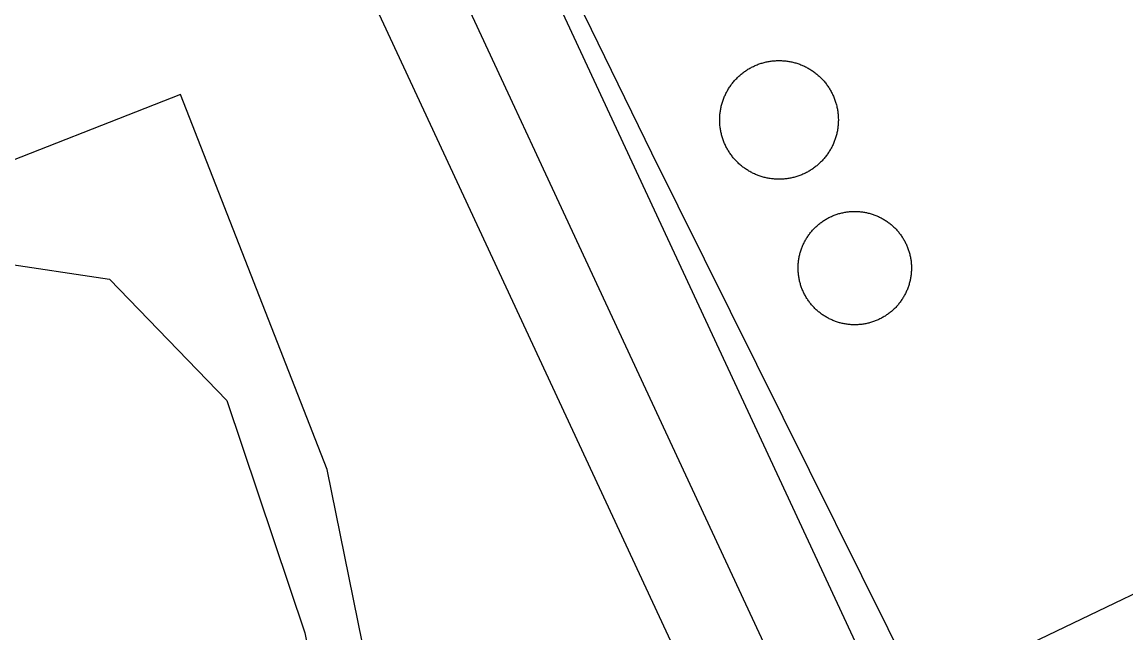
# Model space of a CAD drawing. Extents: x 3651524 to 3689615, y 505651 to 531377.
# Drawn here: x 3679103.4 to 3679301.8, y 515459.3 to 515569 of the extents above; entities that cross this region are included whole.
import ezdxf

# ---------------------------------------------------------------- set-up
doc = ezdxf.new("R2010")
doc.units = 0
for name, color, linetype in [('V-DOMW-TANK', 7, 'Continuous'), ('V-RAIL-TRAK', 7, 'Continuous'), ('V-ROAD-CNTR', 7, 'Continuous'), ('V-SITE-OTLN', 7, 'Continuous'), ('V-SITE-VEGE', 7, 'Continuous'), ('V-UTIL-LINE', 7, 'Continuous')]:
    doc.layers.add(name, color=color, linetype=linetype)

msp = doc.modelspace()

# ---------------------------------------------------------------- linework, layer by layer
at = {"layer": 'V-DOMW-TANK'}
for points in [[(3679232.386, 515559.425), (3679232.524, 515559.546), (3679232.669, 515559.667), (3679232.814, 515559.783), (3679232.96, 515559.898), (3679233.109, 515560.011), (3679233.259, 515560.119), (3679233.41, 515560.226), (3679233.566, 515560.328), (3679233.722, 515560.433), (3679233.879, 515560.531), (3679234.039, 515560.629), (3679234.201, 515560.721), (3679234.363, 515560.811), (3679234.527, 515560.895), (3679234.693, 515560.984), (3679234.86, 515561.065), (3679235.028, 515561.143), (3679235.198, 515561.219), (3679235.37, 515561.293), (3679235.542, 515561.362), (3679235.714, 515561.43), (3679235.891, 515561.491), (3679236.067, 515561.551), (3679236.243, 515561.61), (3679236.421, 515561.665), (3679236.601, 515561.717), (3679236.779, 515561.766), (3679236.962, 515561.811), (3679237.142, 515561.852), (3679237.324, 515561.891), (3679237.504, 515561.928), (3679237.691, 515561.96), (3679237.873, 515561.989), (3679238.057, 515562.016), (3679238.244, 515562.038), (3679238.428, 515562.061), (3679238.612, 515562.075), (3679238.799, 515562.087), (3679238.985, 515562.098), (3679239.171, 515562.104), (3679239.358, 515562.108), (3679239.542, 515562.108), (3679239.729, 515562.104), (3679239.915, 515562.098), (3679240.101, 515562.087), (3679240.288, 515562.075), (3679240.472, 515562.061), (3679240.656, 515562.04), (3679240.843, 515562.018), (3679241.027, 515561.991), (3679241.209, 515561.962), (3679241.394, 515561.932), (3679241.576, 515561.895), (3679241.758, 515561.858), (3679241.94, 515561.815), (3679242.121, 515561.77), (3679242.301, 515561.723), (3679242.479, 515561.674), (3679242.657, 515561.616), (3679242.833, 515561.559), (3679243.009, 515561.5), (3679243.186, 515561.436), (3679243.36, 515561.369), (3679243.532, 515561.299), (3679243.704, 515561.227), (3679243.874, 515561.151), (3679244.042, 515561.074), (3679244.21, 515560.992), (3679244.375, 515560.908), (3679244.539, 515560.82), (3679244.703, 515560.73), (3679244.863, 515560.637), (3679245.023, 515560.541), (3679245.18, 515560.443), (3679245.338, 515560.342), (3679245.492, 515560.238), (3679245.645, 515560.132), (3679245.795, 515560.023), (3679245.946, 515559.91), (3679246.09, 515559.796), (3679246.235, 515559.679), (3679246.378, 515559.56), (3679246.518, 515559.437), (3679246.657, 515559.312), (3679246.794, 515559.185), (3679246.927, 515559.056), (3679247.058, 515558.925), (3679247.189, 515558.792), (3679247.318, 515558.655), (3679247.439, 515558.518), (3679247.562, 515558.376), (3679247.683, 515558.235), (3679247.8, 515558.09), (3679247.914, 515557.942), (3679248.027, 515557.797), (3679248.136, 515557.647), (3679248.24, 515557.492), (3679248.347, 515557.338), (3679248.451, 515557.182), (3679248.547, 515557.025)], [(3679229.011, 515549.308), (3679228.979, 515549.49), (3679228.944, 515549.674), (3679228.915, 515549.857), (3679228.886, 515550.043), (3679228.866, 515550.227), (3679228.845, 515550.412), (3679228.829, 515550.598), (3679228.817, 515550.782), (3679228.807, 515550.969), (3679228.8, 515551.155), (3679228.796, 515551.342), (3679228.796, 515551.528), (3679228.796, 515551.71), (3679228.805, 515551.899), (3679228.815, 515552.085), (3679228.829, 515552.271), (3679228.843, 515552.456), (3679228.864, 515552.642), (3679228.886, 515552.826), (3679228.911, 515553.011), (3679228.94, 515553.195), (3679228.972, 515553.377), (3679229.005, 515553.56), (3679229.046, 515553.742), (3679229.087, 515553.924), (3679229.132, 515554.104), (3679229.181, 515554.285), (3679229.233, 515554.463), (3679229.286, 515554.641), (3679229.343, 515554.819), (3679229.405, 515554.995), (3679229.468, 515555.169), (3679229.534, 515555.343), (3679229.601, 515555.515), (3679229.677, 515555.687), (3679229.751, 515555.855), (3679229.831, 515556.025), (3679229.912, 515556.193), (3679229.996, 515556.359), (3679230.082, 515556.523), (3679230.173, 515556.687), (3679230.267, 515556.849), (3679230.363, 515557.006), (3679230.461, 515557.166), (3679230.562, 515557.322), (3679230.666, 515557.475), (3679230.773, 515557.629), (3679230.881, 515557.778), (3679230.994, 515557.928), (3679231.109, 515558.075), (3679231.225, 515558.219), (3679231.344, 515558.36), (3679231.467, 515558.503), (3679231.59, 515558.641), (3679231.717, 515558.778), (3679231.846, 515558.911), (3679231.979, 515559.042), (3679232.112, 515559.173), (3679232.247, 515559.3), (3679232.386, 515559.425)], [(3679248.547, 515557.025), (3679248.643, 515556.865), (3679248.736, 515556.703), (3679248.828, 515556.541), (3679248.914, 515556.378), (3679249, 515556.212), (3679249.082, 515556.044), (3679249.16, 515555.876), (3679249.235, 515555.706), (3679249.309, 515555.534), (3679249.379, 515555.362), (3679249.444, 515555.188), (3679249.51, 515555.014), (3679249.569, 515554.837), (3679249.627, 515554.659), (3679249.682, 515554.481), (3679249.731, 515554.303), (3679249.782, 515554.123), (3679249.827, 515553.942), (3679249.868, 515553.762), (3679249.907, 515553.58), (3679249.944, 515553.398), (3679249.977, 515553.213), (3679250.005, 515553.029), (3679250.032, 515552.847), (3679250.055, 515552.66), (3679250.073, 515552.476), (3679250.091, 515552.29), (3679250.104, 515552.105), (3679250.114, 515551.919), (3679250.118, 515551.733), (3679250.124, 515551.546), (3679250.124, 515551.36), (3679250.118, 515551.174), (3679250.114, 515550.989), (3679250.104, 515550.803), (3679250.091, 515550.617), (3679250.075, 515550.432), (3679250.057, 515550.246), (3679250.034, 515550.062), (3679250.007, 515549.877), (3679249.979, 515549.693), (3679249.948, 515549.511), (3679249.909, 515549.328), (3679249.872, 515549.146), (3679249.831, 515548.964), (3679249.786, 515548.784), (3679249.739, 515548.603), (3679249.688, 515548.425), (3679249.633, 515548.247), (3679249.575, 515548.069), (3679249.516, 515547.893), (3679249.452, 515547.719), (3679249.385, 515547.545), (3679249.313, 515547.373), (3679249.244, 515547.2), (3679249.168, 515547.028), (3679249.09, 515546.863), (3679249.008, 515546.695), (3679248.924, 515546.529), (3679248.836, 515546.365), (3679248.746, 515546.201), (3679248.654, 515546.039), (3679248.557, 515545.88), (3679248.459, 515545.722), (3679248.359, 515545.566), (3679248.254, 515545.413), (3679248.148, 515545.259), (3679248.037, 515545.109), (3679247.927, 515544.96), (3679247.812, 515544.813), (3679247.695, 515544.669), (3679247.574, 515544.524), (3679247.454, 515544.384), (3679247.329, 515544.247), (3679247.202, 515544.11), (3679247.073, 515543.977), (3679246.942, 515543.844), (3679246.808, 515543.715), (3679246.671, 515543.588), (3679246.534, 515543.463), (3679246.391, 515543.342), (3679246.251, 515543.221), (3679246.106, 515543.104), (3679245.959, 515542.99), (3679245.811, 515542.877), (3679245.66, 515542.769), (3679245.508, 515542.66), (3679245.354, 515542.556), (3679245.201, 515542.455), (3679245.041, 515542.357), (3679244.881, 515542.261), (3679244.72, 515542.166), (3679244.558, 515542.076), (3679244.392, 515541.988), (3679244.226, 515541.904), (3679244.06, 515541.822), (3679243.892, 515541.745), (3679243.722, 515541.669), (3679243.55, 515541.595), (3679243.378, 515541.525)], [(3679243.378, 515541.525), (3679243.204, 515541.458), (3679243.028, 515541.392), (3679242.854, 515541.333), (3679242.676, 515541.276), (3679242.497, 515541.222), (3679242.319, 515541.171), (3679242.139, 515541.122), (3679241.959, 515541.077), (3679241.779, 515541.034), (3679241.596, 515540.995), (3679241.414, 515540.96), (3679241.23, 515540.927), (3679241.045, 515540.899), (3679240.861, 515540.872), (3679240.677, 515540.85), (3679240.492, 515540.829), (3679240.306, 515540.813), (3679240.12, 515540.8), (3679239.935, 515540.79), (3679239.749, 515540.784), (3679239.565, 515540.78), (3679239.376, 515540.78), (3679239.19, 515540.784), (3679239.004, 515540.79), (3679238.819, 515540.796), (3679238.633, 515540.813), (3679238.449, 515540.829), (3679238.262, 515540.848), (3679238.078, 515540.87), (3679237.891, 515540.895), (3679237.709, 515540.923), (3679237.527, 515540.956), (3679237.343, 515540.991), (3679237.16, 515541.03), (3679236.98, 515541.073), (3679236.8, 515541.116), (3679236.62, 515541.165), (3679236.441, 515541.216), (3679236.263, 515541.269), (3679236.085, 515541.327), (3679235.909, 515541.388), (3679235.735, 515541.452), (3679235.561, 515541.517), (3679235.387, 515541.587), (3679235.217, 515541.661), (3679235.047, 515541.736), (3679234.877, 515541.814), (3679234.711, 515541.896), (3679234.545, 515541.98), (3679234.379, 515542.068), (3679234.217, 515542.158), (3679234.056, 515542.25), (3679233.896, 515542.347), (3679233.738, 515542.445), (3679233.582, 515542.545), (3679233.427, 515542.65), (3679233.275, 515542.756), (3679233.124, 515542.865), (3679232.976, 515542.977), (3679232.829, 515543.092), (3679232.683, 515543.209), (3679232.542, 515543.328), (3679232.401, 515543.453), (3679232.262, 515543.576), (3679232.126, 515543.702), (3679231.993, 515543.832), (3679231.86, 515543.963), (3679231.731, 515544.096), (3679231.604, 515544.233), (3679231.479, 515544.37), (3679231.356, 515544.511), (3679231.238, 515544.653), (3679231.121, 515544.798), (3679231.006, 515544.944), (3679230.893, 515545.093), (3679230.783, 515545.243), (3679230.678, 515545.396), (3679230.572, 515545.55), (3679230.472, 515545.705), (3679230.373, 515545.863), (3679230.277, 515546.023), (3679230.183, 515546.185), (3679230.093, 515546.346), (3679230.005, 515546.51), (3679229.921, 515546.676), (3679229.839, 515546.844), (3679229.761, 515547.012), (3679229.685, 515547.182), (3679229.611, 515547.354), (3679229.542, 515547.526), (3679229.474, 515547.7), (3679229.411, 515547.874), (3679229.349, 515548.05), (3679229.292, 515548.229), (3679229.239, 515548.405), (3679229.187, 515548.585), (3679229.138, 515548.763), (3679229.093, 515548.945), (3679229.05, 515549.126), (3679229.011, 515549.308)], [(3679247.646, 515533.438), (3679247.796, 515533.53), (3679247.949, 515533.622), (3679248.103, 515533.71), (3679248.258, 515533.794), (3679248.416, 515533.88), (3679248.574, 515533.958), (3679248.736, 515534.036), (3679248.895, 515534.11), (3679249.059, 515534.181), (3679249.223, 515534.249), (3679249.389, 515534.314), (3679249.555, 515534.378), (3679249.723, 515534.437), (3679249.891, 515534.495), (3679250.059, 515534.55), (3679250.231, 515534.601), (3679250.401, 515534.648), (3679250.573, 515534.693), (3679250.745, 515534.736), (3679250.919, 515534.775), (3679251.093, 515534.812), (3679251.269, 515534.845), (3679251.443, 515534.874), (3679251.619, 515534.902), (3679251.795, 515534.925), (3679251.971, 515534.945), (3679252.15, 515534.964), (3679252.328, 515534.978), (3679252.504, 515534.99), (3679252.682, 515534.998), (3679252.858, 515535.005), (3679253.036, 515535.007), (3679253.215, 515535.005), (3679253.393, 515535.001), (3679253.571, 515534.994), (3679253.747, 515534.984), (3679253.925, 515534.97), (3679254.101, 515534.951), (3679254.28, 515534.935), (3679254.456, 515534.912), (3679254.632, 515534.886), (3679254.806, 515534.857), (3679254.982, 515534.826), (3679255.156, 515534.792), (3679255.33, 515534.755), (3679255.502, 515534.716), (3679255.674, 515534.669), (3679255.844, 515534.622), (3679256.016, 515534.573), (3679256.186, 515534.519), (3679256.356, 515534.464), (3679256.524, 515534.405), (3679256.69, 515534.343), (3679256.856, 515534.28), (3679257.02, 515534.212), (3679257.184, 515534.14), (3679257.345, 515534.069), (3679257.507, 515533.993), (3679257.667, 515533.913), (3679257.825, 515533.831), (3679257.98, 515533.747), (3679258.136, 515533.661), (3679258.29, 515533.571), (3679258.441, 515533.479), (3679258.593, 515533.385), (3679258.74, 515533.286), (3679258.886, 515533.186), (3679259.033, 515533.084), (3679259.176, 515532.979), (3679259.318, 515532.871), (3679259.457, 515532.76), (3679259.594, 515532.647), (3679259.729, 515532.533), (3679259.864, 515532.416), (3679259.996, 515532.295), (3679260.125, 515532.174), (3679260.252, 515532.049), (3679260.376, 515531.924), (3679260.499, 515531.795), (3679260.62, 515531.664), (3679260.739, 515531.531), (3679260.854, 515531.396), (3679260.968, 515531.261), (3679261.081, 515531.122), (3679261.19, 515530.98), (3679261.296, 515530.839), (3679261.398, 515530.694), (3679261.501, 515530.548), (3679261.599, 515530.401), (3679261.695, 515530.251), (3679261.79, 515530.1), (3679261.88, 515529.946), (3679261.968, 515529.792), (3679262.054, 515529.637), (3679262.136, 515529.479), (3679262.216, 515529.319), (3679262.293, 515529.16), (3679262.367, 515528.998), (3679262.439, 515528.836), (3679262.508, 515528.672)], [(3679242.897, 515524.423), (3679242.891, 515524.601), (3679242.889, 515524.779), (3679242.889, 515524.957), (3679242.893, 515525.135), (3679242.901, 515525.311), (3679242.911, 515525.49), (3679242.923, 515525.668), (3679242.94, 515525.844), (3679242.96, 515526.02), (3679242.983, 515526.196), (3679243.007, 515526.372), (3679243.036, 515526.548), (3679243.069, 515526.725), (3679243.104, 515526.899), (3679243.141, 515527.073), (3679243.181, 515527.245), (3679243.224, 515527.417), (3679243.272, 515527.589), (3679243.323, 515527.759), (3679243.374, 515527.929), (3679243.431, 515528.099), (3679243.489, 515528.267), (3679243.55, 515528.433), (3679243.616, 515528.598), (3679243.683, 515528.762), (3679243.753, 515528.926), (3679243.827, 515529.088), (3679243.902, 515529.25), (3679243.98, 515529.407), (3679244.062, 515529.567), (3679244.146, 515529.723), (3679244.234, 515529.878), (3679244.324, 515530.034), (3679244.416, 515530.184), (3679244.511, 515530.333), (3679244.609, 515530.483), (3679244.709, 515530.63), (3679244.814, 515530.776), (3679244.916, 515530.919), (3679245.025, 515531.06), (3679245.133, 515531.199), (3679245.246, 515531.337), (3679245.361, 515531.472), (3679245.479, 515531.607), (3679245.598, 515531.738), (3679245.721, 515531.867), (3679245.844, 515531.994), (3679245.971, 515532.121), (3679246.1, 515532.242), (3679246.231, 515532.363), (3679246.364, 515532.481), (3679246.497, 515532.598), (3679246.634, 515532.711), (3679246.774, 515532.821), (3679246.913, 515532.93), (3679247.056, 515533.037), (3679247.2, 515533.141), (3679247.345, 515533.243), (3679247.497, 515533.344), (3679247.646, 515533.438)], [(3679262.508, 515528.672), (3679262.574, 515528.506), (3679262.635, 515528.34), (3679262.697, 515528.173), (3679262.754, 515528.003), (3679262.807, 515527.835), (3679262.859, 515527.665), (3679262.906, 515527.493), (3679262.953, 515527.321), (3679262.994, 515527.149), (3679263.031, 515526.974), (3679263.07, 515526.8), (3679263.102, 515526.626), (3679263.133, 515526.45), (3679263.16, 515526.276), (3679263.184, 515526.1), (3679263.205, 515525.922), (3679263.221, 515525.746), (3679263.235, 515525.567), (3679263.248, 515525.391), (3679263.256, 515525.213), (3679263.262, 515525.035), (3679263.264, 515524.857), (3679263.264, 515524.681), (3679263.26, 515524.502), (3679263.252, 515524.324), (3679263.24, 515524.146), (3679263.229, 515523.97), (3679263.213, 515523.792), (3679263.192, 515523.616), (3679263.17, 515523.44), (3679263.145, 515523.261), (3679263.117, 515523.087), (3679263.084, 515522.913), (3679263.049, 515522.739), (3679263.012, 515522.565), (3679262.971, 515522.391), (3679262.926, 515522.221), (3679262.881, 515522.049), (3679262.83, 515521.877), (3679262.777, 515521.707), (3679262.721, 515521.539), (3679262.664, 515521.371), (3679262.601, 515521.203), (3679262.537, 515521.039), (3679262.47, 515520.873), (3679262.4, 515520.71), (3679262.326, 515520.548), (3679262.25, 515520.388), (3679262.171, 515520.228), (3679262.091, 515520.071), (3679262.007, 515519.913), (3679261.919, 515519.759), (3679261.829, 515519.606), (3679261.736, 515519.452), (3679261.642, 515519.303), (3679261.544, 515519.153), (3679261.443, 515519.008), (3679261.341, 515518.862), (3679261.237, 515518.719), (3679261.128, 515518.578), (3679261.017, 515518.438), (3679260.905, 515518.299), (3679260.79, 515518.162), (3679260.673, 515518.031), (3679260.555, 515517.9), (3679260.432, 515517.769), (3679260.309, 515517.642), (3679260.182, 515517.517), (3679260.053, 515517.394), (3679259.922, 515517.273), (3679259.789, 515517.156), (3679259.656, 515517.04), (3679259.518, 515516.925), (3679259.379, 515516.814), (3679259.238, 515516.706), (3679259.094, 515516.599), (3679258.951, 515516.495), (3679258.806, 515516.394), (3679258.658, 515516.296), (3679258.509, 515516.2), (3679258.357, 515516.108), (3679258.204, 515516.018), (3679258.05, 515515.925), (3679257.894, 515515.841), (3679257.737, 515515.76), (3679257.577, 515515.68), (3679257.417, 515515.602), (3679257.255, 515515.528), (3679257.094, 515515.456), (3679256.93, 515515.387), (3679256.764, 515515.321), (3679256.598, 515515.258), (3679256.43, 515515.198), (3679256.264, 515515.141), (3679256.092, 515515.088), (3679255.922, 515515.037), (3679255.75, 515514.987), (3679255.58, 515514.944), (3679255.406, 515514.901), (3679255.232, 515514.861)], [(3679255.232, 515514.861), (3679255.058, 515514.826), (3679254.884, 515514.795), (3679254.71, 515514.762), (3679254.531, 515514.736), (3679254.357, 515514.711), (3679254.181, 515514.691), (3679254.003, 515514.672), (3679253.827, 515514.658), (3679253.649, 515514.648), (3679253.471, 515514.637), (3679253.292, 515514.633), (3679253.116, 515514.631), (3679252.938, 515514.631), (3679252.76, 515514.635), (3679252.582, 515514.643), (3679252.406, 515514.654), (3679252.227, 515514.666), (3679252.051, 515514.682), (3679251.873, 515514.701), (3679251.697, 515514.723), (3679251.523, 515514.75), (3679251.347, 515514.779), (3679251.171, 515514.809), (3679250.997, 515514.844), (3679250.823, 515514.885), (3679250.651, 515514.924), (3679250.476, 515514.967), (3679250.306, 515515.014), (3679250.134, 515515.061), (3679249.964, 515515.117), (3679249.797, 515515.172), (3679249.629, 515515.231), (3679249.463, 515515.293), (3679249.297, 515515.358), (3679249.131, 515515.426), (3679248.969, 515515.495), (3679248.809, 515515.571), (3679248.646, 515515.645), (3679248.486, 515515.723), (3679248.328, 515515.805), (3679248.172, 515515.889), (3679248.017, 515515.977), (3679247.863, 515516.065), (3679247.712, 515516.157), (3679247.56, 515516.253), (3679247.413, 515516.349), (3679247.265, 515516.45), (3679247.12, 515516.552), (3679246.976, 515516.659), (3679246.835, 515516.765), (3679246.696, 515516.876), (3679246.559, 515516.988), (3679246.423, 515517.103), (3679246.288, 515517.222), (3679246.157, 515517.341), (3679246.028, 515517.464), (3679245.899, 515517.586), (3679245.774, 515517.713), (3679245.651, 515517.842), (3679245.531, 515517.971), (3679245.414, 515518.102), (3679245.297, 515518.24), (3679245.184, 515518.377), (3679245.072, 515518.514), (3679244.963, 515518.655), (3679244.857, 515518.799), (3679244.754, 515518.942), (3679244.652, 515519.09), (3679244.554, 515519.239), (3679244.457, 515519.385), (3679244.363, 515519.538), (3679244.273, 515519.69), (3679244.187, 515519.845), (3679244.099, 515520.001), (3679244.017, 515520.159), (3679243.937, 515520.316), (3679243.859, 515520.476), (3679243.786, 515520.64), (3679243.714, 515520.802), (3679243.644, 515520.966), (3679243.579, 515521.131), (3679243.515, 515521.297), (3679243.456, 515521.465), (3679243.399, 515521.633), (3679243.345, 515521.803), (3679243.294, 515521.973), (3679243.245, 515522.143), (3679243.2, 515522.315), (3679243.159, 515522.489), (3679243.12, 515522.661), (3679243.083, 515522.835), (3679243.05, 515523.009), (3679243.02, 515523.186), (3679242.991, 515523.362), (3679242.968, 515523.538), (3679242.948, 515523.714), (3679242.932, 515523.892), (3679242.915, 515524.066), (3679242.905, 515524.249), (3679242.897, 515524.423)]]:
    msp.add_lwpolyline(points, dxfattribs=at)
at = {"layer": 'V-RAIL-TRAK'}
msp.add_lwpolyline([(3679282.657, 515412.497), (3679216.596, 515545.486), (3679162.224, 515656.857), (3679125.297, 515730.445)], dxfattribs=at)
at = {"layer": 'V-ROAD-CNTR'}
for points in [[(3678910.631, 516158.06), (3679286.154, 515351.162)], [(3679160.43, 515656.859), (3679299.617, 515357.783), (3679316.065, 515326.077), (3679333.267, 515294.666), (3679359.422, 515250.404), (3679387.746, 515207.616), (3679402.179, 515189.041), (3679427.257, 515163.744), (3679455.797, 515140.136), (3679475.799, 515126.14), (3679521.066, 515102.281)], [(3679133.178, 515644.318), (3679272.691, 515344.541), (3679289.591, 515311.963), (3679307.189, 515279.826), (3679333.984, 515234.485), (3679363.358, 515190.108), (3679379.601, 515169.205), (3679406.995, 515141.572), (3679437.607, 515116.25), (3679475.321, 515089.86)]]:
    msp.add_lwpolyline(points, dxfattribs=at)
at = {"layer": 'V-SITE-OTLN'}
msp.add_lwpolyline([(3679286.595, 514999.082), (3679256.678, 515051.804), (3679213.057, 515165.679), (3679172.827, 515242.005), (3679149.479, 515287.252), (3679144.359, 515301.4), (3679141.959, 515318.175), (3679140.267, 515336.949), (3679141.742, 515344.958), (3679149.305, 515356.884), (3679163.004, 515375.4), (3679169.92, 515388.675), (3679172.433, 515418.76), (3679158.204, 515488.626), (3679131.883, 515556.017), (3679017.314, 515511.068)], dxfattribs=at)
at = {"layer": 'V-SITE-VEGE'}
msp.add_lwpolyline([(3679099.094, 515525.817), (3679119.128, 515522.805), (3679140.185, 515501.03), (3679154.214, 515459.29), (3679162.847, 515414.961), (3679153.006, 515387.01), (3679136.54, 515363.184), (3679120.119, 515342.036), (3679105.173, 515328.898), (3679100.798, 515307.548), (3679108.249, 515272.613), (3679171.688, 515143.015), (3679200.079, 515079.611), (3679216.834, 515040.503)], dxfattribs=at)
at = {"layer": 'V-UTIL-LINE'}
msp.add_lwpolyline([(3679278.897, 515454.631), (3679325.116, 515476.78), (3679428.075, 515523.528), (3679467.014, 515541.216), (3679489.64, 515562.452), (3679537.844, 515585.879), (3679459.213, 515740.46), (3679409.715, 515835.606), (3679362.77, 515926.779), (3679294.517, 516075.292), (3679269.834, 516126.795), (3679273.906, 516135.241), (3679248.555, 516186.099)], dxfattribs=at)

doc.saveas('drawing.dxf')
